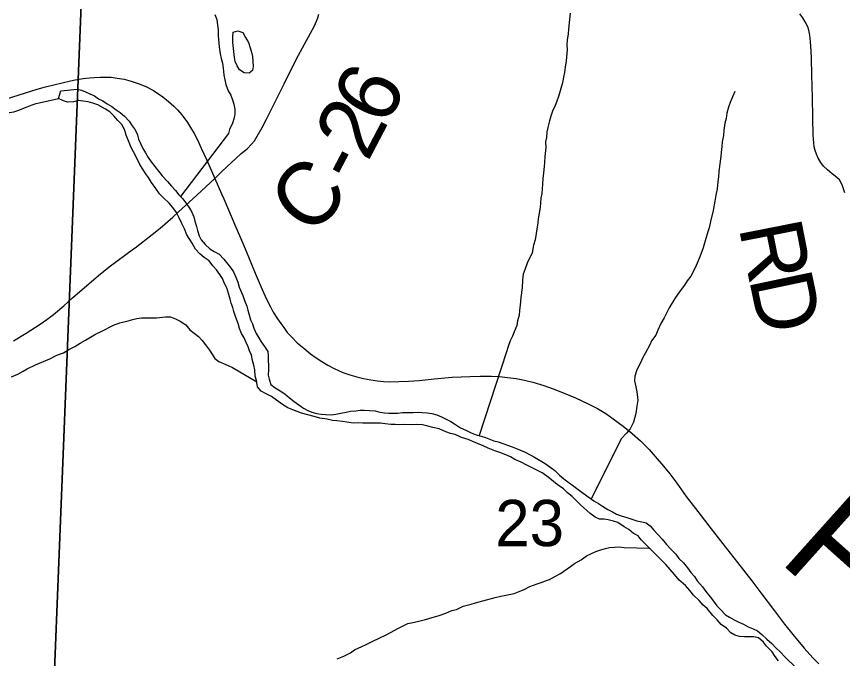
# Model space of a CAD drawing. Extents: x -7.9 to 76.1, y 0 to 22.
# Drawn here: x 7.211 to 7.957, y 16.568 to 17.148 of the extents above; entities that cross this region are included whole.
import ezdxf

# ---------------------------------------------------------------- set-up
doc = ezdxf.new("R2010")
doc.units = 0
for name, color, linetype in [('GM_X_County_Road', 7, 'Continuous'), ('GM_X_County_Road_Text', 7, 'Continuous'), ('GM_X_Major_River', 7, 'Continuous'), ('GM_X_Major_River_Text', 7, 'Continuous'), ('GM_X_Minor_River', 7, 'Continuous'), ('GM_X_Section', 7, 'Continuous'), ('GM_X_Section_Text', 7, 'Continuous'), ('GM_X_State_Route', 7, 'Continuous'), ('GM_X_Township_Road', 7, 'Continuous'), ('GM_X_Township_Road_Text', 7, 'Continuous')]:
    doc.layers.add(name, color=color, linetype=linetype)

msp = doc.modelspace()

# ---------------------------------------------------------------- linework, layer by layer
at = {"layer": 'GM_X_County_Road'}
msp.add_lwpolyline([(7.38988, 17.00193), (7.39361, 17.00577), (7.39522, 17.00741), (7.40129, 17.01306), (7.40409, 17.01569), (7.4137, 17.02436), (7.41892, 17.0288), (7.42299, 17.03286), (7.4255, 17.03598), (7.42816, 17.04026), (7.43246, 17.04794), (7.43639, 17.05548), (7.45243, 17.0876), (7.46362, 17.11003), (7.47982, 17.13986), (7.48175, 17.14402), (7.48285, 17.14726), (7.48371, 17.15057)], dxfattribs=at)
at = {"layer": 'GM_X_Major_River'}
for points in [[(7.24836, 17.07418), (7.25054, 17.08104), (7.2653, 17.08277), (7.26911, 17.08168), (7.27292, 17.08022), (7.27674, 17.07837), (7.28093, 17.07653), (7.28476, 17.07392), (7.28858, 17.07207), (7.29241, 17.06947), (7.29661, 17.06687), (7.30045, 17.06388), (7.30427, 17.06166), (7.30811, 17.05829), (7.31234, 17.05379), (7.31505, 17.04965), (7.31776, 17.04589), (7.31972, 17.04136), (7.32091, 17.03757), (7.32287, 17.03304), (7.32482, 17.02889), (7.32715, 17.02512), (7.32948, 17.02098), (7.33219, 17.01684), (7.33566, 17.01271), (7.33875, 17.00857), (7.34222, 17.00444), (7.34684, 16.99919), (7.35069, 16.99506), (7.35416, 16.99093), (7.35724, 16.98717), (7.36071, 16.98342), (7.36418, 16.97891), (7.36689, 16.97515), (7.36884, 16.97138), (7.37079, 16.96723), (7.3716, 16.96344), (7.37318, 16.95853), (7.374, 16.95474), (7.37557, 16.9502), (7.37752, 16.94643), (7.38099, 16.9423), (7.38522, 16.93818), (7.38904, 16.93595), (7.39363, 16.93336), (7.39786, 16.92886), (7.40403, 16.92135), (7.40673, 16.91759), (7.4087, 16.91268), (7.41066, 16.90815), (7.41186, 16.9036), (7.415, 16.89605), (7.41657, 16.89151), (7.41854, 16.8866), (7.41973, 16.88282), (7.42092, 16.87866), (7.42212, 16.87412), (7.42369, 16.87034), (7.42488, 16.86656), (7.42722, 16.86166), (7.42955, 16.85789), (7.4315, 16.85412), (7.43459, 16.84998), (7.43768, 16.84547), (7.43812, 16.8413), (7.43829, 16.82876), (7.43798, 16.8242), (7.43879, 16.82041), (7.44037, 16.8155), (7.4442, 16.81251), (7.44879, 16.80992), (7.453, 16.80732), (7.45722, 16.80358), (7.46144, 16.80022), (7.46986, 16.79426), (7.47368, 16.79203), (7.47749, 16.79057), (7.48206, 16.78949), (7.48586, 16.78878), (7.49004, 16.78846), (7.49497, 16.78815), (7.49913, 16.78897), (7.50367, 16.78979), (7.50859, 16.79062), (7.51237, 16.79143), (7.51729, 16.79188), (7.52108, 16.79231), (7.52487, 16.79237), (7.52942, 16.79205), (7.53473, 16.79175), (7.53892, 16.79066), (7.5431, 16.78996), (7.5469, 16.78964), (7.55523, 16.78975), (7.5594, 16.79019), (7.56888, 16.79032), (7.57342, 16.79076), (7.57722, 16.79044), (7.58177, 16.79012), (7.58595, 16.78942), (7.59052, 16.78835)], [(7.40247, 16.89702), (7.40049, 16.90307), (7.39854, 16.90684), (7.39658, 16.91137), (7.39426, 16.91514), (7.39117, 16.91927), (7.38808, 16.92303), (7.38461, 16.92754), (7.38002, 16.93051), (7.37618, 16.93388), (7.37233, 16.938), (7.36922, 16.94328), (7.36457, 16.95081), (7.36222, 16.95648), (7.35949, 16.96175), (7.35753, 16.96629), (7.35519, 16.97119), (7.35171, 16.9757), (7.34863, 16.97946), (7.34325, 16.98432), (7.33979, 16.98807), (7.33631, 16.99296), (7.33245, 16.99823), (7.32973, 17.00275), (7.32702, 17.00651), (7.3247, 17.01027), (7.32198, 17.01442), (7.31847, 17.02196), (7.31613, 17.02611), (7.3138, 17.03064), (7.31223, 17.03441), (7.30948, 17.04121), (7.30828, 17.04537), (7.30594, 17.05028), (7.30209, 17.05441), (7.29862, 17.05854), (7.29478, 17.06228), (7.29096, 17.06451), (7.28408, 17.06859), (7.27951, 17.07005), (7.27532, 17.07113), (7.27076, 17.07183), (7.26658, 17.07253), (7.26205, 17.07133), (7.25674, 17.07087), (7.25294, 17.07196), (7.24836, 17.07418)], [(7.8437, 16.60275), (7.83985, 16.60687), (7.83484, 16.61326), (7.831, 16.61624), (7.82753, 16.62037), (7.82254, 16.62524), (7.81907, 16.62937), (7.81522, 16.63387), (7.80946, 16.63873), (7.80522, 16.64399), (7.79751, 16.65299), (7.78252, 16.66759), (7.77906, 16.67134), (7.77522, 16.67509), (7.77251, 16.67885), (7.76831, 16.68107), (7.76409, 16.68443), (7.75988, 16.68703), (7.75415, 16.69074), (7.74995, 16.6922), (7.74539, 16.69328), (7.74159, 16.69398), (7.73742, 16.69393), (7.7336, 16.69577), (7.72901, 16.69913), (7.72018, 16.70698), (7.71633, 16.71072), (7.71287, 16.71447), (7.70865, 16.71783), (7.70482, 16.7212), (7.69907, 16.72529), (7.69409, 16.7294), (7.68987, 16.73276), (7.68566, 16.73574), (7.68069, 16.73833), (7.67611, 16.74055), (7.67191, 16.74276), (7.66657, 16.74535), (7.66084, 16.74793), (7.65702, 16.75015), (7.65282, 16.75199), (7.64749, 16.7542), (7.64292, 16.75565), (7.63681, 16.75823), (7.63224, 16.76006), (7.62575, 16.76301), (7.61888, 16.76595), (7.61279, 16.76777), (7.60707, 16.77034), (7.60288, 16.77143), (7.59869, 16.77289), (7.59259, 16.77546), (7.58688, 16.7769), (7.58232, 16.77798), (7.57737, 16.77905), (7.57206, 16.77935), (7.56789, 16.7793), (7.56068, 16.77957), (7.5569, 16.77914), (7.55272, 16.77946), (7.54893, 16.77941), (7.54362, 16.78009), (7.53943, 16.7808), (7.52351, 16.78057), (7.51896, 16.78089), (7.51479, 16.78083), (7.50909, 16.78151), (7.50529, 16.78222), (7.49997, 16.7829), (7.49617, 16.78323), (7.49123, 16.7843), (7.48477, 16.78535), (7.47944, 16.7868), (7.46803, 16.78967), (7.4604, 16.79261), (7.45583, 16.79444), (7.45086, 16.79741), (7.44549, 16.80151), (7.4409, 16.80487), (7.43631, 16.80708), (7.43173, 16.80968), (7.42827, 16.81343), (7.42743, 16.81912), (7.42623, 16.82328), (7.42578, 16.82897), (7.42496, 16.83313), (7.42377, 16.8373), (7.42294, 16.84222), (7.42099, 16.84599), (7.4198, 16.84978), (7.41823, 16.85355), (7.41628, 16.8577), (7.41395, 16.86185), (7.41199, 16.86638), (7.41079, 16.87092), (7.40843, 16.87697), (7.40685, 16.8815), (7.40604, 16.88529), (7.40448, 16.88907), (7.40366, 16.89285), (7.40247, 16.89702)], [(7.59052, 16.78835), (7.59472, 16.78651), (7.60312, 16.78206), (7.60732, 16.77947), (7.61191, 16.77649), (7.6165, 16.77427), (7.62145, 16.77207), (7.62603, 16.77023), (7.6306, 16.76878), (7.63441, 16.76769), (7.64203, 16.76476), (7.64584, 16.76367), (7.65841, 16.75929), (7.66604, 16.75636), (7.67023, 16.75452), (7.67863, 16.75008), (7.6882, 16.74413), (7.69241, 16.74115), (7.697, 16.7378), (7.70123, 16.73368), (7.70507, 16.73031), (7.71005, 16.72659), (7.71426, 16.72361), (7.71809, 16.72062), (7.72269, 16.71727), (7.72805, 16.71355), (7.73226, 16.71057), (7.73647, 16.70797), (7.74029, 16.70574), (7.74488, 16.70277), (7.74908, 16.70055), (7.75291, 16.69832), (7.7571, 16.69686), (7.76205, 16.69541), (7.77119, 16.6925), (7.77575, 16.69143), (7.77955, 16.69072), (7.78338, 16.68773), (7.78647, 16.68398), (7.79417, 16.67573), (7.79802, 16.67085), (7.80226, 16.66635), (7.80649, 16.66223), (7.80919, 16.65847), (7.81342, 16.65435), (7.81689, 16.64985), (7.81998, 16.64571), (7.82345, 16.64196), (7.82577, 16.6382), (7.8304, 16.63257), (7.83349, 16.62843), (7.83735, 16.62355), (7.84044, 16.61979), (7.84352, 16.61566), (7.84699, 16.61191), (7.85122, 16.60741), (7.85504, 16.60519), (7.85963, 16.60259), (7.86345, 16.60075), (7.86764, 16.59891), (7.87184, 16.59669), (7.87642, 16.59485), (7.88024, 16.59301), (7.88407, 16.58964), (7.88868, 16.58553), (7.89329, 16.58142), (7.89675, 16.57767), (7.90059, 16.57393), (7.90521, 16.56905), (7.91482, 16.55969)], [(7.89919, 16.56593), (7.8961, 16.56969), (7.89339, 16.57382), (7.88839, 16.57907), (7.88569, 16.58283), (7.88108, 16.58656), (7.8769, 16.58764), (7.86856, 16.58753), (7.864, 16.58784), (7.85982, 16.58892), (7.85599, 16.59115), (7.85215, 16.59527), (7.84755, 16.59862), (7.8437, 16.60275)]]:
    msp.add_lwpolyline(points, dxfattribs=at)
at = {"layer": 'GM_X_Minor_River'}
for points in [[(7.38988, 17.15022), (7.39146, 17.14568), (7.39229, 17.14037), (7.39273, 17.1362), (7.3928, 17.13088), (7.39369, 17.12102), (7.39454, 17.11457), (7.39536, 17.11041), (7.39655, 17.10624), (7.39737, 17.10169), (7.39784, 17.09562), (7.39866, 17.09108), (7.39985, 17.08692), (7.40183, 17.08124), (7.40416, 17.0771), (7.40612, 17.07219), (7.40732, 17.06802), (7.40775, 17.06423), (7.4078, 17.06043), (7.4071, 17.05662), (7.40564, 17.05205), (7.40307, 17.04631), (7.40198, 17.0425), (7.35872, 16.98558)], [(7.71103, 17.15126), (7.71035, 17.14555), (7.70934, 17.1368), (7.70902, 17.13262), (7.70834, 17.12691), (7.70801, 17.12273), (7.70808, 17.11817), (7.70745, 17.10829), (7.70639, 17.10257), (7.7057, 17.09762), (7.70501, 17.09344), (7.70393, 17.08848), (7.70032, 17.0759), (7.69886, 17.0717), (7.69739, 17.06788), (7.69481, 17.06291), (7.69335, 17.05833), (7.69227, 17.05413), (7.69084, 17.04804), (7.68976, 17.04422), (7.68945, 17.0389), (7.68874, 17.03509), (7.68882, 17.02977), (7.68817, 17.02179), (7.68786, 17.01647), (7.68754, 17.01266), (7.68686, 17.00696), (7.68617, 17.00201), (7.68586, 16.99669), (7.68522, 16.98832), (7.68452, 16.98413), (7.68387, 16.97577), (7.68212, 16.96548), (7.68179, 16.96168), (7.67935, 16.94646), (7.6779, 16.9415), (7.67648, 16.93464), (7.67205, 16.92546), (7.67023, 16.92012), (7.6684, 16.91554), (7.66772, 16.90983), (7.66743, 16.90299), (7.66641, 16.89424), (7.66575, 16.88739), (7.66506, 16.88282), (7.66474, 16.87826), (7.66329, 16.8733), (7.66259, 16.86911), (7.66039, 16.86339), (7.65893, 16.85919), (7.65672, 16.85498), (7.65489, 16.85001), (7.65344, 16.84506), (7.62866, 16.76939)], [(7.41639, 17.0974), (7.41219, 17.1), (7.40986, 17.10377), (7.40829, 17.10755), (7.40748, 17.11133), (7.40615, 17.12499), (7.40609, 17.12955), (7.40641, 17.13411), (7.41056, 17.13531), (7.41513, 17.13385), (7.41747, 17.12933), (7.42018, 17.12481), (7.42177, 17.11989), (7.42296, 17.11611), (7.42377, 17.11232), (7.42421, 17.10777), (7.42427, 17.10321), (7.42395, 17.09941), (7.42083, 17.09719), (7.41639, 17.0974)], [(7.14642, 17.04237), (7.1551, 17.04515), (7.15963, 17.04673), (7.16415, 17.04869), (7.16868, 17.05066), (7.17282, 17.05223), (7.17773, 17.05382), (7.18679, 17.05699), (7.19057, 17.0578), (7.19587, 17.05863), (7.2004, 17.05983), (7.20417, 17.06141), (7.20795, 17.06222), (7.21173, 17.06341), (7.22002, 17.06657), (7.22455, 17.06853), (7.22832, 17.06972), (7.2484, 17.07416)], [(7.85989, 17.0804), (7.85768, 17.07581), (7.85548, 17.07046), (7.85402, 17.06626), (7.85257, 17.06092), (7.85188, 17.05598), (7.8508, 17.05178), (7.84975, 17.04569), (7.84944, 17.04075), (7.84838, 17.03504), (7.84806, 17.03085), (7.84737, 17.02553), (7.84705, 17.02172), (7.84603, 17.01297), (7.84534, 17.00802), (7.84502, 17.00346), (7.84433, 16.9989), (7.84366, 16.99243), (7.8426, 16.98672), (7.84154, 16.98138), (7.84013, 16.97301), (7.83762, 16.9631), (7.83656, 16.95738), (7.83547, 16.95357), (7.83293, 16.94556), (7.83112, 16.93908), (7.8282, 16.93106), (7.82562, 16.92533), (7.82378, 16.92112), (7.8201, 16.91348), (7.81674, 16.90925), (7.81414, 16.90541), (7.81042, 16.90042), (7.80559, 16.89352), (7.80039, 16.88509), (7.79817, 16.88088), (7.79597, 16.87591), (7.793, 16.87094), (7.79005, 16.86482), (7.78822, 16.86023), (7.7845, 16.85524), (7.78303, 16.85143), (7.77896, 16.84415), (7.77675, 16.83994), (7.77416, 16.83459), (7.77121, 16.82885), (7.76939, 16.82313), (7.76907, 16.81895), (7.77028, 16.81365), (7.7711, 16.8091), (7.77196, 16.80151), (7.77128, 16.79619), (7.77023, 16.78933), (7.76806, 16.78171), (7.76512, 16.77559), (7.76176, 16.77175), (7.75727, 16.76675), (7.73003, 16.71214)], [(7.20595, 16.82249), (7.2116, 16.82485), (7.21649, 16.82758), (7.22025, 16.82991), (7.22779, 16.83343), (7.2406, 16.83892), (7.247, 16.84205), (7.25304, 16.84442), (7.25793, 16.84714), (7.2632, 16.84988), (7.26809, 16.85298), (7.27298, 16.85571), (7.28201, 16.86115), (7.28766, 16.86389), (7.2982, 16.86936), (7.30386, 16.87133), (7.30764, 16.87215), (7.31141, 16.87334), (7.31557, 16.87454), (7.31935, 16.87535), (7.32351, 16.87579), (7.33716, 16.87597), (7.34511, 16.87684), (7.34966, 16.87691), (7.35424, 16.87507), (7.35844, 16.87285), (7.36341, 16.8695), (7.36727, 16.865), (7.37493, 16.85903), (7.3784, 16.85528), (7.38226, 16.85039), (7.38496, 16.84663), (7.38962, 16.8391), (7.39344, 16.8365), (7.40184, 16.83281), (7.40565, 16.83097), (7.4276, 16.81795)], [(7.50027, 16.56757), (7.5063, 16.56993), (7.51233, 16.57305), (7.51608, 16.57576), (7.52249, 16.57889), (7.52663, 16.58047), (7.53266, 16.58359), (7.54471, 16.58945), (7.54848, 16.59141), (7.55563, 16.5953), (7.56052, 16.59765), (7.56429, 16.5996), (7.57034, 16.60083), (7.57412, 16.60164), (7.58017, 16.60324), (7.58621, 16.60484), (7.59263, 16.60683), (7.59867, 16.60882), (7.60395, 16.61117), (7.6081, 16.61237), (7.61413, 16.61511), (7.62131, 16.61711), (7.62546, 16.61831), (7.63188, 16.61991), (7.64322, 16.62311), (7.64813, 16.62432), (7.65267, 16.62514), (7.66023, 16.62677), (7.66476, 16.62835), (7.67003, 16.6307), (7.67455, 16.63304), (7.68097, 16.63541), (7.68474, 16.6366), (7.68851, 16.63818), (7.69229, 16.63937), (7.69755, 16.64248), (7.70207, 16.64482), (7.71109, 16.65102), (7.71484, 16.65373), (7.72086, 16.65724), (7.72574, 16.66072), (7.72951, 16.66267), (7.73403, 16.66464), (7.73856, 16.66622), (7.74271, 16.66742), (7.74649, 16.66823), (7.75104, 16.66867)], [(7.75104, 16.66867), (7.75521, 16.66873), (7.75976, 16.66841), (7.78247, 16.66766)]]:
    msp.add_lwpolyline(points, dxfattribs=at)
at = {"layer": 'GM_X_Section'}
for points in [[(6.25293, 17.24785), (7.27135, 17.21935), (7.23119, 16.21858), (6.22272, 16.24155)], [(7.27135, 17.21935), (8.28945, 17.18745), (8.25576, 16.1845), (7.23119, 16.21858)]]:
    msp.add_lwpolyline(points, close=True, dxfattribs=at)
at = {"layer": 'GM_X_State_Route'}
for points in [[(7.20146, 17.07394), (7.21786, 17.07917), (7.22918, 17.08257), (7.23677, 17.08466), (7.25922, 17.09019), (7.26353, 17.09111), (7.27087, 17.0923), (7.27642, 17.09291), (7.28075, 17.09319), (7.28618, 17.09344), (7.29094, 17.09352), (7.29596, 17.09336), (7.30154, 17.0927), (7.3078, 17.09163), (7.31429, 17.08991), (7.32144, 17.08744), (7.32793, 17.08464), (7.33443, 17.08136), (7.34265, 17.07585), (7.34791, 17.07157), (7.35284, 17.06713), (7.35604, 17.06401), (7.35999, 17.05933), (7.36517, 17.05242), (7.36788, 17.04806), (7.37117, 17.04264), (7.37396, 17.03688), (7.3775, 17.02932), (7.3826, 17.01847), (7.38988, 17.00193), (7.39591, 16.98798), (7.39787, 16.98343)], [(7.20766, 16.85523), (7.21911, 16.86206), (7.23178, 16.87007), (7.23787, 16.87441), (7.24381, 16.87897), (7.25336, 16.8869), (7.26125, 16.89397), (7.28448, 16.91409), (7.2944, 16.92197), (7.31633, 16.93815), (7.31784, 16.93933), (7.33299, 16.95112), (7.34022, 16.95699), (7.35182, 16.96707), (7.35693, 16.97173), (7.36317, 16.97742), (7.37355, 16.9868), (7.38988, 17.00193)], [(7.39787, 16.98343), (7.40216, 16.97342), (7.40792, 16.96011), (7.41309, 16.94819), (7.41811, 16.93618), (7.42617, 16.91638), (7.43241, 16.90158), (7.43652, 16.8927), (7.43997, 16.8858), (7.44261, 16.88103), (7.44655, 16.87495), (7.44934, 16.87075), (7.45214, 16.86706), (7.45526, 16.86278), (7.45896, 16.85875), (7.46431, 16.85341), (7.47006, 16.84848), (7.47622, 16.8433), (7.48124, 16.83968), (7.48642, 16.83639), (7.49184, 16.83302), (7.4976, 16.82998), (7.50549, 16.82661), (7.51182, 16.82431), (7.51815, 16.8225), (7.52407, 16.82111), (7.53072, 16.81979), (7.53665, 16.81888), (7.54223, 16.81831), (7.54741, 16.81806), (7.56476, 16.81855), (7.57438, 16.81938), (7.58786, 16.82069), (7.60413, 16.82218), (7.61227, 16.82267), (7.62033, 16.823), (7.62962, 16.82316), (7.63997, 16.82308), (7.64713, 16.82275), (7.65428, 16.82209), (7.66225, 16.82094), (7.66956, 16.81962), (7.67713, 16.81773), (7.68724, 16.81478), (7.69562, 16.81182), (7.70557, 16.80787), (7.71576, 16.8036), (7.72727, 16.79825), (7.73549, 16.79398), (7.74313, 16.78929), (7.74979, 16.78453), (7.75892, 16.77795), (7.76698, 16.77129), (7.77438, 16.76463), (7.78235, 16.75674), (7.78785, 16.75049), (7.79542, 16.74178), (7.80101, 16.73479), (7.80733, 16.72641), (7.81588, 16.71449), (7.82641, 16.70084), (7.83841, 16.68523), (7.84893, 16.67174), (7.86213, 16.65476), (7.87499, 16.63821), (7.88321, 16.62735), (7.89553, 16.61111), (7.90466, 16.59908), (7.91231, 16.5897), (7.92234, 16.57737), (7.93015, 16.56866), (7.93582, 16.56299)]]:
    msp.add_lwpolyline(points, dxfattribs=at)
at = {"layer": 'GM_X_Township_Road'}
for points in [[(7.93028, 17.05714), (7.92983, 17.075), (7.92931, 17.0955), (7.92893, 17.11039), (7.92866, 17.11717), (7.92805, 17.1254), (7.92747, 17.13134), (7.92649, 17.13594), (7.92561, 17.13912), (7.92342, 17.14351), (7.92122, 17.14713), (7.91837, 17.15074)], [(7.95926, 16.98894), (7.957, 16.99532), (7.9557, 16.99843), (7.95421, 17.00058), (7.95191, 17.00267), (7.94764, 17.00606), (7.94336, 17.00968), (7.93986, 17.01304), (7.93739, 17.01645), (7.93517, 17.02013), (7.93353, 17.02375), (7.9324, 17.02718), (7.93158, 17.0305), (7.93116, 17.03399), (7.93082, 17.03765), (7.93069, 17.04139), (7.93031, 17.05615), (7.93028, 17.05714)]]:
    msp.add_lwpolyline(points, dxfattribs=at)

# ---------------------------------------------------------------- texts
at = {"layer": 'GM_X_County_Road_Text'}
for s, rotation, p in [('6', 63.06796, (7.54448, 17.04782)), ('2', 62.3527, (7.52788, 17.01613)), ('-', 62.38795, (7.51707, 16.99546)), ('C', 47.39892, (7.47617, 16.94787))]:
    msp.add_text(s, height=0.05682, rotation=rotation, dxfattribs=at).set_placement(p)
at = {"layer": 'GM_X_Major_River_Text'}
msp.add_text('Fork', height=0.094715, rotation=318.14697, dxfattribs=at).set_placement((7.89775, 16.65699))
at = {"layer": 'GM_X_Section_Text'}
msp.add_text('23', height=0.041856, rotation=0.00001, dxfattribs=at).set_placement((7.64315, 16.66947))
at = {"layer": 'GM_X_Township_Road_Text'}
for s, rotation, p in [('R', 281.1469, (7.86315, 16.95808)), ('D', 281.94623, (7.87234, 16.91146))]:
    msp.add_text(s, height=0.05682, rotation=rotation, dxfattribs=at).set_placement(p)

doc.saveas('drawing.dxf')
